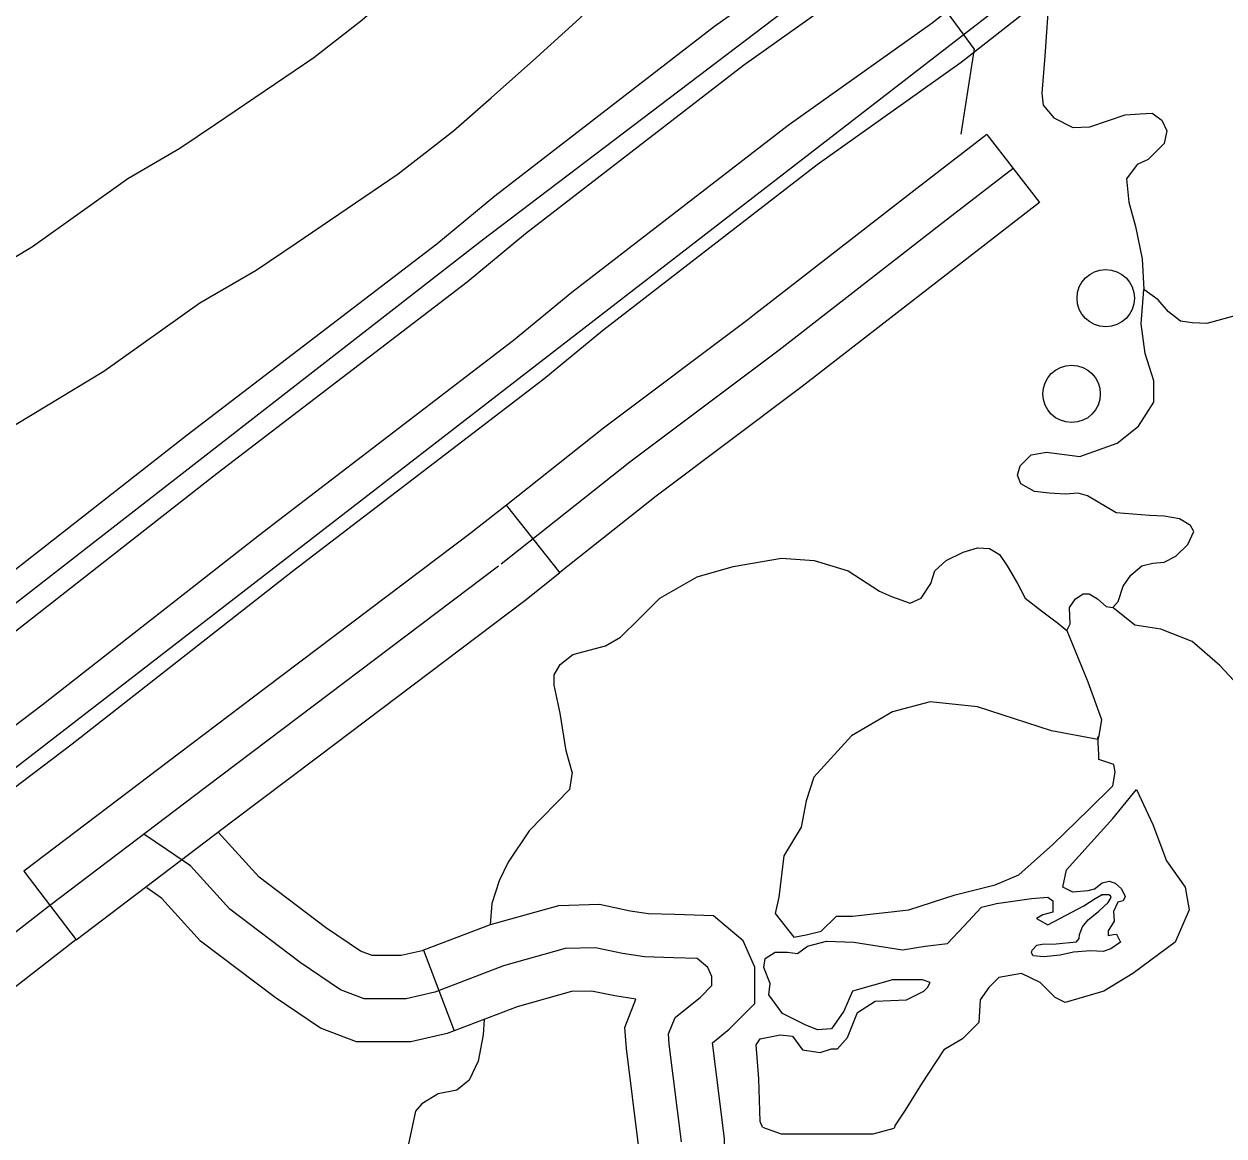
# Model space of a CAD drawing. Extents: x 22866 to 28196, y 1324810 to 1328105.
# Drawn here: x 25384.8 to 25435, y 1326161.1 to 1326207.6 of the extents above; entities that cross this region are included whole.
import ezdxf

# ---------------------------------------------------------------- set-up
doc = ezdxf.new("R2010")
doc.units = 0
for name, color, linetype in [('Default', 7, 'Continuous'), ('Level 10', 7, 'Continuous'), ('Level 19', 7, 'Continuous'), ('Level 31', 7, 'Continuous'), ('Level 35', 7, 'Continuous'), ('Level 39', 7, 'Continuous'), ('Level 45', 7, 'Continuous'), ('Level 56', 7, 'Continuous')]:
    doc.layers.add(name, color=color, linetype=linetype)

msp = doc.modelspace()

# ---------------------------------------------------------------- linework, layer by layer
at = {"layer": 'Default'}
for p, q in [((25331.771, 1326135.768), (25468.888, 1326241.806)), ((25403.966, 1326198.562), (25446.31, 1326230.701)), ((25321.823, 1326134.656), (25403.966, 1326198.562))]:
    msp.add_line(p, q, dxfattribs=at)
at = {"layer": 'Level 10'}
for points in [[(25409.617, 1326219.25), (25405.744, 1326214.634), (25404.794, 1326213.09), (25404.67, 1326212.939), (25403.888, 1326212.156), (25402.218, 1326210.643), (25400.363, 1326208.996), (25398.934, 1326207.744), (25396.91, 1326206.172), (25392.806, 1326203.384), (25391.316, 1326202.378), (25389.135, 1326201.111)], [(25392.151, 1326195.922), (25394.505, 1326197.291), (25396.171, 1326198.415), (25400.44, 1326201.315), (25402.756, 1326203.114), (25404.332, 1326204.496), (25406.224, 1326206.175), (25408.028, 1326207.809), (25409.129, 1326208.911), (25409.695, 1326209.606), (25410.813, 1326211.421), (25413.88, 1326215.026)], [(25389.135, 1326201.111), (25385.152, 1326198.275), (25375.978, 1326192.739), (25370.229, 1326189.318), (25368.096, 1326187.935), (25366.21, 1326186.831), (25362.444, 1326184.677), (25359.276, 1326182.604), (25355.921, 1326180.561), (25353.059, 1326179.179), (25349.537, 1326177.613), (25346.019, 1326175.94), (25342.447, 1326173.917), (25339.925, 1326172.185)], [(25343.35, 1326167.255), (25345.631, 1326168.824), (25348.789, 1326170.612), (25352.045, 1326172.16), (25355.584, 1326173.734), (25358.793, 1326175.284), (25362.48, 1326177.529), (25365.58, 1326179.557), (25369.216, 1326181.637), (25371.246, 1326182.825), (25373.397, 1326184.22), (25379.063, 1326187.591), (25388.134, 1326193.065), (25392.151, 1326195.922)]]:
    msp.add_lwpolyline(points, dxfattribs=at)
at = {"layer": 'Level 19'}
for points in [[(25346.154, 1326155.75), (25354.862, 1326162.305), (25363.424, 1326168.822), (25370.512, 1326174.183), (25382.415, 1326183.203), (25391.619, 1326190.408), (25402.054, 1326198.396), (25404.488, 1326200.4), (25413.666, 1326207.491), (25419.666, 1326211.756), (25430.532, 1326220.298), (25438.904, 1326226.595)], [(25440.11, 1326224.949), (25431.765, 1326218.673), (25420.888, 1326210.121), (25414.881, 1326205.852), (25405.76, 1326198.805), (25403.323, 1326196.797), (25392.868, 1326188.795), (25383.66, 1326181.587), (25371.744, 1326172.556), (25364.657, 1326167.196), (25356.107, 1326160.688), (25347.447, 1326154.172)], [(25441.954, 1326222.431), (25433.652, 1326216.186), (25422.757, 1326207.622), (25416.74, 1326203.345), (25407.707, 1326196.365), (25405.263, 1326194.353), (25394.778, 1326186.327), (25385.564, 1326179.114), (25373.627, 1326170.068), (25366.543, 1326164.71), (25358.01, 1326158.216), (25349.424, 1326151.758)], [(25350.717, 1326150.179), (25359.255, 1326156.599), (25367.776, 1326163.085), (25374.859, 1326168.441), (25386.809, 1326177.498), (25396.027, 1326184.714), (25406.532, 1326192.755), (25408.979, 1326194.77), (25417.955, 1326201.705), (25423.98, 1326205.987), (25434.885, 1326214.561), (25443.16, 1326220.785)]]:
    msp.add_lwpolyline(points, dxfattribs=at)
at = {"layer": 'Level 31'}
for p, q in [((25425.047, 1326202.97), (25427.254, 1326200.125)), ((25407.202, 1326184.653), (25404.963, 1326187.474)), ((25384.8, 1326172.178), (25386.976, 1326169.31))]:
    msp.add_line(p, q, dxfattribs=at)
for points in [[(25425.047, 1326202.97), (25422.126, 1326200.704), (25415.272, 1326195.387), (25415.053, 1326195.223)], [(25427.254, 1326200.125), (25424.333, 1326197.859), (25417.456, 1326192.524), (25417.215, 1326192.343)], [(25415.053, 1326195.222), (25409.021, 1326190.695), (25404.963, 1326187.474)], [(25417.215, 1326192.343), (25411.222, 1326187.844), (25407.202, 1326184.653)], [(25404.963, 1326187.474), (25403.636, 1326186.42), (25403.549, 1326186.352), (25394.908, 1326179.832)], [(25397.077, 1326176.958), (25405.735, 1326183.491), (25405.857, 1326183.586), (25407.202, 1326184.653)], [(25394.908, 1326179.832), (25391.302, 1326177.11), (25384.8, 1326172.178)], [(25386.976, 1326169.31), (25393.474, 1326174.238), (25397.077, 1326176.958)], [(25396.35, 1326168.353), (25393.403, 1326170.582), (25391.757, 1326172.4), (25390.763, 1326173.086), (25389.813, 1326173.721)], [(25386.976, 1326169.31), (25386.96, 1326169.297), (25378.916, 1326163.035), (25376.924, 1326161.558)], [(25412.288, 1326160.86), (25411.774, 1326164.942), (25411.739, 1326165.368), (25412.014, 1326166.054), (25413.076, 1326166.912), (25413.556, 1326167.392), (25413.556, 1326167.769), (25413.384, 1326168.147), (25412.939, 1326168.524), (25411.945, 1326168.558), (25410.745, 1326168.593), (25409.82, 1326168.73), (25408.689, 1326168.97), (25407.421, 1326168.936), (25404.85, 1326168.215), (25401.971, 1326167.118), (25400.772, 1326166.843), (25399.024, 1326166.843), (25398.03, 1326167.22), (25396.35, 1326168.353)]]:
    msp.add_lwpolyline(points, dxfattribs=at)
at = {"layer": 'Level 35'}
for points in [[(25427.649, 1326208.872), (25427.476, 1326206.239), (25427.342, 1326204.697), (25427.409, 1326204.194), (25427.845, 1326203.658), (25428.649, 1326203.256), (25429.352, 1326203.289), (25430.826, 1326203.792), (25431.462, 1326203.825), (25431.964, 1326203.859), (25432.366, 1326203.557), (25432.567, 1326203.122), (25432.467, 1326202.585), (25431.797, 1326201.915), (25431.328, 1326201.714), (25430.893, 1326201.11), (25430.991, 1326200.129), (25431.268, 1326199.121), (25431.546, 1326197.765), (25431.608, 1326196.484)], [(25428.931, 1326189.502), (25430.497, 1326190.065), (25431.387, 1326190.778), (25432.028, 1326191.776), (25432.028, 1326192.666), (25431.672, 1326193.807), (25431.494, 1326195.054), (25431.608, 1326196.484)], [(25435.983, 1326195.903), (25435.417, 1326195.379), (25434.242, 1326195.059), (25433.637, 1326195.094), (25433.139, 1326195.166), (25432.64, 1326195.558), (25432.213, 1326196.057), (25431.608, 1326196.484)], [(25433.452, 1326185.831), (25433.701, 1326186.366), (25433.559, 1326186.615), (25433.096, 1326186.9), (25432.455, 1326187.007), (25431.85, 1326187.043), (25430.462, 1326187.15), (25429.251, 1326187.863), (25428.86, 1326187.97), (25428.326, 1326187.934), (25427.649, 1326187.97), (25427.044, 1326188.041), (25426.474, 1326188.362), (25426.332, 1326188.718), (25426.439, 1326189.11), (25426.902, 1326189.573), (25427.542, 1326189.68), (25428.931, 1326189.502)], [(25407.713, 1326176.317), (25407.464, 1326177.208), (25407.215, 1326178.776), (25406.966, 1326179.952), (25406.966, 1326180.379), (25407.215, 1326180.807), (25407.749, 1326181.234), (25409.102, 1326181.591), (25409.742, 1326181.947), (25410.526, 1326182.731), (25411.38, 1326183.586), (25412.946, 1326184.477), (25414.442, 1326184.905), (25416.471, 1326185.261), (25417.824, 1326185.154), (25419.248, 1326184.727), (25420.565, 1326183.871), (25421.063, 1326183.658), (25421.846, 1326183.373), (25422.309, 1326183.586), (25422.701, 1326184.192), (25422.879, 1326184.727), (25423.342, 1326185.154), (25424.054, 1326185.511), (25424.659, 1326185.689), (25425.157, 1326185.653), (25425.584, 1326185.404), (25425.905, 1326184.941), (25426.332, 1326184.192), (25426.652, 1326183.586), (25427.329, 1326183.052), (25428.005, 1326182.553), (25428.397, 1326182.232), (25428.539, 1326182.517), (25428.504, 1326183.194), (25428.753, 1326183.551), (25429.073, 1326183.765), (25429.322, 1326183.765), (25429.678, 1326183.551), (25430.034, 1326183.23), (25430.319, 1326183.194), (25430.533, 1326183.444), (25430.746, 1326184.085), (25431.067, 1326184.549), (25431.53, 1326184.941), (25431.992, 1326185.047), (25432.455, 1326185.083), (25432.954, 1326185.333), (25433.452, 1326185.831)], [(25436.405, 1326179.78), (25435.569, 1326179.937), (25434.784, 1326180.774), (25433.634, 1326181.769), (25432.327, 1326182.292), (25431.23, 1326182.449), (25430.319, 1326183.194)], [(25428.397, 1326182.232), (25429.265, 1326180.084), (25429.841, 1326178.514), (25429.736, 1326177.834), (25429.684, 1326177.677), (25427.749, 1326178.043), (25424.665, 1326179.037), (25422.679, 1326179.247), (25421.11, 1326178.828), (25419.385, 1326177.834), (25417.817, 1326176.107), (25417.503, 1326175.113), (25417.294, 1326174.014), (25416.562, 1326172.811), (25416.353, 1326171.084), (25416.196, 1326170.404), (25416.98, 1326169.409), (25417.503, 1326169.514), (25418.13, 1326169.671), (25418.758, 1326170.299), (25419.437, 1326170.299), (25421.79, 1326170.561), (25423.724, 1326171.189), (25425.397, 1326171.607), (25426.39, 1326172.026), (25427.802, 1326173.282), (25429.318, 1326174.747), (25430.311, 1326175.741), (25430.416, 1326176.317), (25430.363, 1326176.63), (25429.736, 1326176.84), (25429.736, 1326177.049), (25429.684, 1326177.782)], [(25407.713, 1326176.317), (25407.597, 1326175.584), (25405.924, 1326173.857), (25405.035, 1326172.549), (25404.669, 1326171.764), (25404.355, 1326170.822), (25404.293, 1326169.929)], [(25429.539, 1326171.42), (25429.265, 1326171.346), (25428.638, 1326171.293), (25428.22, 1326171.503), (25428.377, 1326172.235), (25430.311, 1326174.38), (25431.304, 1326175.584), (25431.984, 1326174.119), (25432.559, 1326172.601), (25433.343, 1326171.503), (25433.5, 1326170.561), (25432.925, 1326169.2), (25431.147, 1326167.892), (25429.945, 1326167.159), (25428.324, 1326166.688), (25427.906, 1326166.898), (25427.279, 1326167.526), (25426.495, 1326167.892), (25425.554, 1326167.735), (25425.136, 1326167.316), (25424.77, 1326166.793), (25424.717, 1326165.851), (25424.038, 1326165.171), (25423.254, 1326164.7), (25422.313, 1326163.287), (25421.633, 1326162.188), (25421.215, 1326161.561), (25421.17, 1326161.433)], [(25429.539, 1326171.42), (25429.867, 1326171.686), (25430.167, 1326171.751), (25430.416, 1326171.673), (25430.677, 1326171.437), (25430.834, 1326171.11), (25430.742, 1326170.94), (25430.52, 1326170.875), (25430.337, 1326170.482), (25430.376, 1326170.09), (25430.115, 1326169.684), (25430.115, 1326169.488), (25430.35, 1326169.527), (25430.468, 1326169.54), (25430.638, 1326169.213), (25430.233, 1326168.925), (25429.906, 1326168.821), (25429.383, 1326168.847), (25428.677, 1326168.795), (25428.115, 1326168.664), (25427.436, 1326168.598), (25426.991, 1326168.638), (25426.913, 1326168.755), (25426.939, 1326168.873), (25427.135, 1326169.082), (25427.357, 1326169.122), (25427.945, 1326169.135), (25428.795, 1326169.226), (25428.913, 1326169.357), (25428.926, 1326169.527), (25429.043, 1326169.841), (25429.279, 1326170.142), (25429.736, 1326170.495), (25430.115, 1326170.862), (25430.246, 1326171.071), (25430.22, 1326171.136), (25430.154, 1326171.189), (25430.089, 1326171.189), (25429.971, 1326171.189), (25429.841, 1326171.189)], [(25415.668, 1326161.474), (25415.569, 1326161.717), (25415.517, 1326163.497), (25415.412, 1326164.909), (25415.569, 1326165.171), (25416.405, 1326165.328), (25416.928, 1326165.276), (25417.346, 1326164.7), (25418.078, 1326164.595), (25418.549, 1326164.752), (25418.81, 1326164.752), (25419.228, 1326165.223), (25419.646, 1326166.27), (25420.378, 1326166.741), (25421.685, 1326166.793), (25422.417, 1326167.159), (25422.574, 1326167.316), (25422.679, 1326167.526), (25422.365, 1326167.63), (25421.11, 1326167.63), (25419.437, 1326167.159), (25419.071, 1326166.322), (25418.549, 1326165.59), (25417.974, 1326165.537), (25417.451, 1326165.747), (25416.51, 1326166.218), (25415.935, 1326167.002), (25415.987, 1326167.473), (25415.726, 1326168.154), (25415.778, 1326168.52), (25416.196, 1326168.782), (25416.719, 1326168.782), (25417.137, 1326168.729), (25417.555, 1326169.043), (25418.34, 1326169.252), (25419.49, 1326169.2), (25421.528, 1326168.886), (25422.469, 1326169.043), (25423.41, 1326169.148), (25424.09, 1326169.88), (25424.822, 1326170.665), (25425.449, 1326170.822), (25426.913, 1326171.032), (25427.593, 1326171.084), (25427.802, 1326170.927), (25427.802, 1326170.456), (25427.383, 1326170.351), (25427.122, 1326170.194), (25427.122, 1326170.194), (25427.593, 1326169.933), (25429.109, 1326170.718), (25429.579, 1326171.032), (25429.841, 1326171.189), (25429.882, 1326171.184)], [(25404.03, 1326165.976), (25403.99, 1326165.328), (25403.78, 1326164.229), (25403.414, 1326163.444), (25402.892, 1326163.026), (25402.108, 1326162.869), (25401.428, 1326162.45), (25401.167, 1326162.136), (25400.866, 1326160.711), (25400.748, 1326160.252), (25400.435, 1326158.944), (25400.29, 1326157.807), (25399.585, 1326157.126), (25398.814, 1326157.06), (25397.664, 1326157.741), (25396.723, 1326157.793), (25394.946, 1326157.95), (25394.929, 1326157.957)], [(25415.668, 1326161.474), (25416.445, 1326161.196), (25418.943, 1326161.196), (25420.296, 1326161.196), (25421.17, 1326161.433)]]:
    msp.add_lwpolyline(points, dxfattribs=at)
at = {"layer": 'Level 39'}
for q in [(25420.269, 1326212.355), (25423.962, 1326202.982)]:
    msp.add_line((25424.517, 1326206.54), q, dxfattribs=at)
at = {"layer": 'Level 45'}
msp.add_line((25401.502, 1326168.865), (25402.784, 1326165.501), dxfattribs=at)
for points in [[(25426.151, 1326201.548), (25423.229, 1326199.282)], [(25423.229, 1326199.282), (25416.364, 1326193.956), (25410.122, 1326189.27), (25404.746, 1326185.003)], [(25404.642, 1326184.922), (25392.388, 1326175.674), (25385.863, 1326170.725), (25377.827, 1326164.469), (25371.27, 1326159.608), (25362.791, 1326153.204), (25359.379, 1326150.32)], [(25401.501, 1326168.865), (25401.447, 1326168.845), (25400.568, 1326168.643), (25399.354, 1326168.643), (25398.863, 1326168.83), (25397.397, 1326169.818), (25394.624, 1326171.916), (25392.91, 1326173.81)], [(25390.508, 1326171.075), (25389.931, 1326171.474)], [(25402.784, 1326165.501), (25402.495, 1326165.391), (25400.975, 1326165.043), (25398.693, 1326165.043), (25397.196, 1326165.611), (25395.303, 1326166.887), (25392.181, 1326169.249), (25390.563, 1326171.037), (25390.508, 1326171.075)], [(25414.705, 1326165.995), (25415.356, 1326166.647), (25415.356, 1326168.159), (25414.856, 1326169.259), (25413.626, 1326170.302), (25412.002, 1326170.358), (25410.904, 1326170.389), (25410.139, 1326170.503), (25408.854, 1326170.775), (25407.149, 1326170.729), (25404.285, 1326169.927), (25401.502, 1326168.865)], [(25410.383, 1326166.826), (25409.501, 1326166.957), (25408.524, 1326167.165), (25407.692, 1326167.142), (25405.415, 1326166.504), (25402.784, 1326165.501)], [(25408.516, 1326156.755), (25408.801, 1326157.326), (25409.54, 1326158.288), (25410.181, 1326159.307), (25410.511, 1326160.05), (25410.491, 1326160.721), (25409.982, 1326164.757), (25409.911, 1326165.644), (25410.383, 1326166.826)], [(25414.117, 1326159.906), (25414.085, 1326161), (25413.58, 1326165.005), (25414.282, 1326165.571), (25414.705, 1326165.995)]]:
    msp.add_lwpolyline(points, dxfattribs=at)
at = {"layer": 'Level 56'}
for centre in [(25430.02, 1326196.123), (25428.593, 1326192.123)]:
    msp.add_circle(centre, 1.2, dxfattribs=at)

doc.saveas('drawing.dxf')
